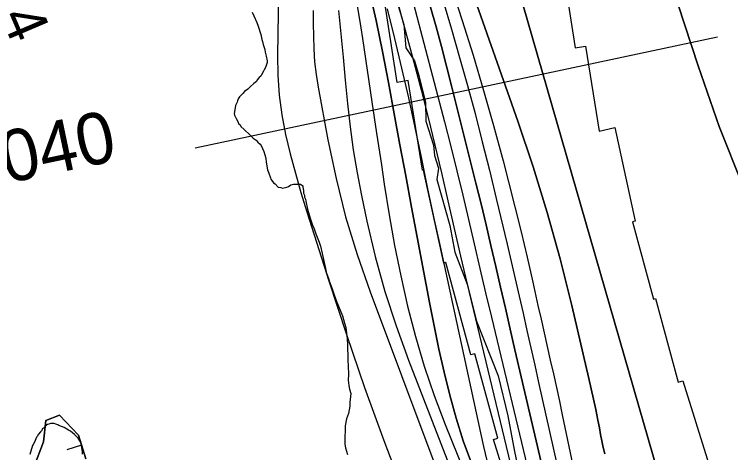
# Model space of a CAD drawing. Extents: x 3263578 to 3301413, y 764927 to 798602.
# Drawn here: x 3275974 to 3277128, y 788086 to 788791 of the extents above; entities that cross this region are included whole.
import ezdxf

# ---------------------------------------------------------------- set-up
doc = ezdxf.new("R2010")
doc.units = 0
for name, color, linetype in [('V-BORW-LINE', 7, 'Continuous'), ('V-RIVR-EDGE', 7, 'Continuous'), ('V-RIVR-RANG', 7, 'Continuous'), ('V-RIVR-RANG-IDEN', 7, 'Continuous'), ('V-RRAP-RVMT', 7, 'Continuous'), ('V-SITE-VEGE', 7, 'Continuous'), ('V-TOPO-DPTH', 7, 'Continuous'), ('V-TOPO-MAJR', 7, 'Continuous'), ('V-TOPO-MINR', 7, 'Continuous'), ('V-TOPO-WATR', 7, 'Continuous')]:
    doc.layers.add(name, color=color, linetype=linetype)

msp = doc.modelspace()

# ---------------------------------------------------------------- linework, layer by layer
at = {"layer": 'V-BORW-LINE'}
msp.add_line((3276082.6, 788098.1), (3276058.8, 788090.6), dxfattribs=at)
for points in [[(3276005.6, 788062.7), (3276021.3, 788103.4), (3276025, 788137.9), (3276046.9, 788146.3), (3276077.6, 788114), (3276089.6, 788075.9)], [(3276089.6, 788075.9), (3276077.6, 788114), (3276046.9, 788146.3), (3276025, 788137.9), (3276021.3, 788103.4), (3276005.6, 788062.7)]]:
    msp.add_lwpolyline(points, dxfattribs=at)
at = {"layer": 'V-RIVR-EDGE'}
msp.add_lwpolyline([(3276531.8, 789040.2), (3276539.1, 788991.9), (3276550.4, 788967.1), (3276562.4, 788917.5), (3276571.8, 788868.8), (3276589.5, 788814), (3276601.2, 788774.8), (3276604.6, 788737.5), (3276618.4, 788716.6), (3276625.7, 788692.6), (3276636.5, 788649.6), (3276636.9, 788619.1), (3276649.4, 788580.9), (3276650.6, 788563.9), (3276657.1, 788543.5), (3276654.5, 788525.2), (3276675.6, 788451.3), (3276683.7, 788408.6), (3276703.2, 788356.9), (3276718.2, 788297.7), (3276753.2, 788209.4), (3276769.1, 788145), (3276779.4, 788087.6), (3276791.9, 788028.9)], dxfattribs=at)
at = {"layer": 'V-RIVR-RANG'}
msp.add_line((3276265.4, 788576.2), (3277106.7, 788754.9), dxfattribs=at)
at = {"layer": 'V-RRAP-RVMT'}
for points in [[(3276790.8, 787962.4), (3276746, 788107), (3276752.7, 788109.1), (3276715.9, 788245.2), (3276709.5, 788243.4), (3276669.2, 788391.8), (3276665.8, 788391.1), (3276633.3, 788540.6), (3276631.5, 788540.3), (3276608.3, 788684.5), (3276590.9, 788681.8), (3276568.8, 788824), (3276549.4, 788820.8), (3276525.2, 788967.5), (3276522.2, 788967), (3276499.3, 789111.5), (3276488.3, 789109.8)], [(3276861.3, 788872.1), (3276856.6, 788871.4), (3276877.3, 788737.3), (3276894, 788740), (3276915.8, 788603.5), (3276940.9, 788608.9), (3276973.7, 788458.2), (3276969.7, 788457.3), (3277003.4, 788332.9), (3277006.8, 788333.8), (3277043.2, 788199.1), (3277050.8, 788201.5), (3277092.3, 788067.5)]]:
    msp.add_lwpolyline(points, dxfattribs=at)
at = {"layer": 'V-SITE-VEGE'}
for points in [[(3276357.4, 788794.6), (3276359.9, 788789)], [(3276359.9, 788789), (3276364.8, 788778.3), (3276366.6, 788772), (3276370.9, 788758.8), (3276372.7, 788750.7), (3276373.9, 788747.5), (3276375.1, 788742.5), (3276375.7, 788739.4), (3276377.5, 788734.4), (3276378.1, 788730.6), (3276379.9, 788723.7), (3276381.1, 788716.2), (3276381.1, 788713.7), (3276380.4, 788710.6), (3276378.5, 788705.6), (3276376.6, 788701.8), (3276375.3, 788700), (3276372.1, 788693.7), (3276370.9, 788691.9), (3276368.3, 788689.4), (3276365.2, 788685.7), (3276363.9, 788683.2), (3276360.1, 788680.1), (3276353.8, 788674.5), (3276350, 788670.8), (3276345, 788667.1), (3276342.4, 788664), (3276336.8, 788658.4), (3276334.8, 788655.3), (3276333.6, 788652.2), (3276332.9, 788649.7), (3276330.4, 788644.7), (3276329.7, 788640.9), (3276328.4, 788631.5), (3276329, 788629), (3276330.2, 788625.9), (3276331.4, 788623.4), (3276333.9, 788619), (3276335.1, 788615.8), (3276337.6, 788613.3), (3276338.8, 788610.8), (3276344.4, 788605.7), (3276346.3, 788603.8), (3276351.2, 788599.4), (3276358.7, 788591.8), (3276363.6, 788588.7), (3276366.1, 788585.5), (3276369.8, 788582.3), (3276371.7, 788580.4), (3276376, 788570.4), (3276379, 788559.7), (3276379.6, 788553.5), (3276382, 788540.9), (3276383.2, 788538.4), (3276383.8, 788535.9), (3276386.9, 788528.3), (3276387.5, 788525.8), (3276388.7, 788523.9), (3276391.8, 788520.2), (3276394.3, 788518.3), (3276399.2, 788513.2), (3276403.6, 788512.5), (3276406.1, 788511.3), (3276413, 788513.1), (3276415.5, 788514.3), (3276419.3, 788516.8), (3276423.7, 788518), (3276426.8, 788518), (3276435, 788517.9), (3276438.7, 788515.2), (3276438.6, 788512.9), (3276439.6, 788507.7), (3276440.1, 788503.6), (3276441.2, 788500.1), (3276441.7, 788497.2), (3276442.8, 788493.7), (3276443.8, 788490.7), (3276446.4, 788477.9), (3276449.1, 788468.6), (3276451.2, 788461.6), (3276454.5, 788452.2), (3276457.2, 788446.3), (3276459.9, 788438.1), (3276464.8, 788424.7), (3276467, 788418.2), (3276470.1, 788406.6), (3276475.3, 788382.1), (3276476.3, 788376.2), (3276479.6, 788368), (3276481.8, 788361), (3276485.6, 788351.1), (3276488.3, 788342.9), (3276492.6, 788330.6), (3276502.4, 788306), (3276505.6, 788294.3), (3276507.8, 788287.3), (3276510.2, 788269.2), (3276510.5, 788259.4), (3276510.9, 788252.4), (3276511.3, 788243.1), (3276511.1, 788234.4)], [(3276511.1, 788234.4), (3276512, 788225.7), (3276512.2, 788211.8), (3276512, 788202.5), (3276513, 788193.8), (3276514, 788187.9), (3276516.1, 788180.9), (3276515.4, 788176.3), (3276514.6, 788167), (3276514.4, 788160.6), (3276512.4, 788149.1), (3276509.3, 788140.5), (3276506.7, 788128.9), (3276507.1, 788123.1), (3276507, 788119.1), (3276506.3, 788113.3), (3276506.2, 788108.1), (3276506.5, 788099.4), (3276507.5, 788093.5), (3276510.8, 788083)], [(3276083.8, 788083.3), (3276083.9, 788087.9), (3276081.9, 788100.2), (3276079.7, 788104.9), (3276076.9, 788109), (3276071.3, 788114.9), (3276064.4, 788120.3), (3276061.6, 788122.1), (3276054.2, 788126.4), (3276050.1, 788128.2), (3276046.1, 788129.5), (3276044.4, 788130.7), (3276041, 788131.9), (3276038.1, 788132.6), (3276032.3, 788132.7), (3276029.9, 788131.6), (3276027.6, 788131.1), (3276025.2, 788129.4), (3276021.1, 788125.5), (3276019.3, 788124.3), (3276018.6, 788121.5), (3276016.3, 788119.2), (3276013.3, 788115.8), (3276010.9, 788111.8), (3276009.7, 788110.7), (3276009, 788108.4), (3276006.6, 788102.6), (3276004.7, 788099.2), (3276003.5, 788097.5), (3275999.1, 788083.1)]]:
    msp.add_lwpolyline(points, dxfattribs=at)
at = {"layer": 'V-TOPO-DPTH'}
for points in [[(3276263.1, 791486.1), (3276281.5, 791369.4), (3276296.2, 791282.2), (3276312.2, 791195.2), (3276330.2, 791108.6), (3276349.4, 791022.2), (3276496.8, 790393.4), (3276501.1, 790375.8), (3276505.8, 790358.2), (3276510.8, 790340.7), (3276516.2, 790323.3), (3276667.7, 789275), (3276666.8, 789262.8), (3276668.7, 789249.3), (3276671, 789235.9), (3276673.8, 789222.6), (3276677, 789209.3), (3276697.6, 789130.3), (3276699.7, 789123), (3276702.1, 789115.7), (3276704.9, 789108.6), (3276708, 789101.5), (3277018.3, 788026.6)], [(3277018.3, 788026.6), (3276708, 789101.5), (3276704.9, 789108.6), (3276702.1, 789115.7), (3276699.7, 789123), (3276697.6, 789130.3), (3276677, 789209.3), (3276673.8, 789222.6), (3276671, 789235.9), (3276668.7, 789249.3), (3276666.8, 789262.8), (3276667.7, 789275), (3276516.2, 790323.3), (3276510.8, 790340.7), (3276505.8, 790358.2), (3276501.1, 790375.8), (3276496.8, 790393.4), (3276349.4, 791022.2), (3276330.2, 791108.6), (3276312.2, 791195.2), (3276296.2, 791282.2), (3276281.5, 791369.4), (3276263.1, 791486.1)], [(3277461.6, 787869.1), (3277332.1, 788106.4), (3277323.7, 788122.2), (3277315.6, 788138.1), (3277307.9, 788154.2), (3277300.4, 788170.4), (3277187.9, 788420.3), (3277147.4, 788515.2), (3277109.4, 788611), (3277075.1, 788708.2), (3277043.2, 788806.3), (3277019.6, 789237.6), (3277015.9, 789250.9), (3277011.9, 789264), (3277007.7, 789277.1), (3276935.5, 789903.1)], [(3276935.5, 789903.1), (3277007.7, 789277.1), (3277011.9, 789264), (3277015.9, 789250.9), (3277019.6, 789237.6), (3277043.2, 788806.3), (3277075.1, 788708.2), (3277109.4, 788611), (3277147.4, 788515.2), (3277187.9, 788420.3), (3277300.4, 788170.4), (3277307.9, 788154.2), (3277315.6, 788138.1), (3277323.7, 788122.2), (3277332.1, 788106.4), (3277461.6, 787869.1)], [(3276925, 788083.9), (3276922.6, 788094.4), (3276920.4, 788104.8), (3276918.3, 788115.3), (3276916.2, 788125.8), (3276913.8, 788138.4), (3276910.5, 788155.3), (3276907, 788172), (3276903.3, 788188.8), (3276899.5, 788205.5), (3276871.8, 788322.7), (3276852.9, 788397.7), (3276832.4, 788472.2), (3276809.4, 788546), (3276784.9, 788619.3), (3276622.7, 789079.4)], [(3276925, 788083.9), (3276922.6, 788094.4), (3276920.4, 788104.8), (3276918.3, 788115.3), (3276916.2, 788125.8), (3276913.8, 788138.4), (3276910.5, 788155.3), (3276907, 788172), (3276903.3, 788188.8), (3276899.5, 788205.5), (3276871.8, 788322.7), (3276852.9, 788397.7), (3276832.4, 788472.2), (3276809.4, 788546), (3276784.9, 788619.3), (3276622.7, 789079.4)], [(3276608.8, 789048.4), (3276695.2, 788781.5), (3276712.8, 788725.3), (3276729.9, 788668.9), (3276745.9, 788612.2), (3276761.3, 788555.4), (3276770.1, 788521.9), (3276780.4, 788481.6), (3276790.4, 788441.2), (3276799.9, 788400.7), (3276809.2, 788360.1), (3276817.4, 788322.9), (3276822.3, 788300.8), (3276827.2, 788278.8), (3276832.2, 788256.8), (3276837.2, 788234.8), (3276842.2, 788212.7), (3276847.1, 788190.7), (3276851.8, 788168.6), (3276856.5, 788146.6), (3276909.9, 787892.1)], [(3276608.8, 789048.4), (3276695.2, 788781.5), (3276712.8, 788725.3), (3276729.9, 788668.9), (3276745.9, 788612.2), (3276761.3, 788555.4), (3276770.1, 788521.9), (3276780.4, 788481.6), (3276790.4, 788441.2), (3276799.9, 788400.7), (3276809.2, 788360.1), (3276817.4, 788322.9), (3276822.3, 788300.8), (3276827.2, 788278.8), (3276832.2, 788256.8), (3276837.2, 788234.8), (3276842.2, 788212.7), (3276847.1, 788190.7), (3276851.8, 788168.6), (3276856.5, 788146.6), (3276909.9, 787892.1)], [(3276529.9, 789037.1), (3276617.6, 788714.2), (3276629.4, 788669.8), (3276640.7, 788625.4), (3276651.5, 788580.8), (3276661.9, 788536.1), (3276672, 788491.3), (3276682.3, 788446.6), (3276692.8, 788401.9), (3276703.5, 788357.3), (3276816.2, 787888.5)], [(3276529.9, 789037.1), (3276617.6, 788714.2), (3276629.4, 788669.8), (3276640.7, 788625.4), (3276651.5, 788580.8), (3276661.9, 788536.1), (3276672, 788491.3), (3276682.3, 788446.6), (3276692.8, 788401.9), (3276703.5, 788357.3), (3276816.2, 787888.5)], [(3276710.2, 788069), (3276697.2, 788105), (3276685.9, 788141.4), (3276675.6, 788178.2), (3276666.5, 788215.4), (3276657.9, 788252.7), (3276650, 788290.1), (3276642.6, 788327.7), (3276613.8, 788481), (3276604.5, 788531.1), (3276595.2, 788581.2), (3276585.9, 788631.2), (3276576.7, 788681.3), (3276567, 788731.3), (3276556.7, 788781.2), (3276545.4, 788830.8)], [(3276870.7, 787864.7), (3276780.4, 788251.3), (3276772.6, 788284.9), (3276764.9, 788318.4), (3276757.1, 788352), (3276749.5, 788385.6), (3276741.7, 788419.2), (3276733.8, 788452.7), (3276725.7, 788486.2), (3276717.4, 788519.7), (3276678.4, 788676.1), (3276670.3, 788707.8), (3276662, 788739.4), (3276653.4, 788771), (3276644.6, 788802.5)], [(3276870.7, 787864.7), (3276780.4, 788251.3), (3276772.6, 788284.9), (3276764.9, 788318.4), (3276757.1, 788352), (3276749.5, 788385.6), (3276741.7, 788419.2), (3276733.8, 788452.7), (3276725.7, 788486.2), (3276717.4, 788519.7), (3276678.4, 788676.1), (3276670.3, 788707.8), (3276662, 788739.4), (3276653.4, 788771), (3276644.6, 788802.5)]]:
    msp.add_lwpolyline(points, dxfattribs=at)
at = {"layer": 'V-TOPO-MAJR'}
msp.add_lwpolyline([(3276455.3, 788797.3), (3276455.5, 788776.7), (3276455.7, 788756.1), (3276456.4, 788735.5), (3276457.8, 788714.9), (3276460.3, 788694.5), (3276463.5, 788674.1), (3276479.1, 788589.3), (3276492.3, 788527.1), (3276507.6, 788465.4), (3276526.2, 788404.6), (3276547, 788344.5), (3276750.8, 787801.7)], dxfattribs=at)
at = {"layer": 'V-TOPO-MINR'}
for points in [[(3276263.1, 791486.1), (3276281.5, 791369.4), (3276296.2, 791282.2), (3276312.2, 791195.2), (3276330.2, 791108.6), (3276349.4, 791022.2), (3276496.8, 790393.4), (3276501.1, 790375.8), (3276505.8, 790358.2), (3276510.8, 790340.7), (3276516.2, 790323.3), (3276667.7, 789275), (3276666.8, 789262.8), (3276668.7, 789249.3), (3276671, 789235.9), (3276673.8, 789222.6), (3276677, 789209.3), (3276697.6, 789130.3), (3276699.7, 789123), (3276702.1, 789115.7), (3276704.9, 789108.6), (3276708, 789101.5), (3277018.3, 788026.6)], [(3277461.6, 787869.1), (3277332.1, 788106.4), (3277323.7, 788122.2), (3277315.6, 788138.1), (3277307.9, 788154.2), (3277300.4, 788170.4), (3277187.9, 788420.3), (3277147.4, 788515.2), (3277109.4, 788611), (3277075.1, 788708.2), (3277043.2, 788806.3), (3277019.6, 789237.6), (3277015.9, 789250.9), (3277011.9, 789264), (3277007.7, 789277.1), (3276935.5, 789903.1)], [(3276622.7, 789079.4), (3276784.9, 788619.3), (3276809.4, 788546), (3276832.4, 788472.2), (3276852.9, 788397.7), (3276871.8, 788322.7), (3276899.5, 788205.5), (3276903.3, 788188.8), (3276907, 788172), (3276910.5, 788155.3), (3276913.8, 788138.4), (3276916.2, 788125.8), (3276918.3, 788115.3), (3276920.4, 788104.8), (3276922.6, 788094.4), (3276925, 788083.9)], [(3276608.8, 789048.4), (3276695.2, 788781.5), (3276712.8, 788725.3), (3276729.9, 788668.9), (3276745.9, 788612.2), (3276761.3, 788555.4), (3276770.1, 788521.9), (3276780.4, 788481.6), (3276790.4, 788441.2), (3276799.9, 788400.7), (3276809.2, 788360.1), (3276817.4, 788322.9), (3276822.3, 788300.8), (3276827.2, 788278.8), (3276832.2, 788256.8), (3276837.2, 788234.8), (3276842.2, 788212.7), (3276847.1, 788190.7), (3276851.8, 788168.6), (3276856.5, 788146.6), (3276909.9, 787892.1)], [(3276600.2, 788872.2), (3276667, 788618), (3276677.1, 788578.8), (3276687, 788539.6), (3276696.4, 788500.4), (3276705.6, 788461), (3276714.6, 788421.7), (3276723.8, 788382.3), (3276733, 788343), (3276742.4, 788303.7), (3276851.2, 787851.1)], [(3276545.4, 788830.8), (3276556.7, 788781.2), (3276567, 788731.3), (3276576.7, 788681.3), (3276585.9, 788631.2), (3276595.2, 788581.2), (3276604.5, 788531.1), (3276613.8, 788481), (3276642.6, 788327.7), (3276650, 788290.1), (3276657.9, 788252.7), (3276666.5, 788215.4), (3276675.6, 788178.2), (3276685.9, 788141.4), (3276697.2, 788105), (3276710.2, 788069)], [(3276399.4, 788827.6), (3276397.8, 788725.5), (3276398.5, 788693.4), (3276400.6, 788661.4), (3276405.1, 788629.7), (3276411.1, 788598.1), (3276418.6, 788566.7), (3276426.7, 788535.5), (3276435.6, 788504.6), (3276445, 788473.7), (3276480.5, 788362.4), (3276508.9, 788276.3), (3276538.3, 788190.6), (3276569.3, 788105.5), (3276601.4, 788020.7)], [(3276525.4, 788811.7), (3276532.3, 788769.7), (3276534.9, 788752.3), (3276542.5, 788701.5), (3276550.1, 788650.7), (3276557.6, 788599.9), (3276565.2, 788549.1), (3276569.7, 788518), (3276577.7, 788468.6), (3276586.5, 788419.3), (3276596.5, 788370.3), (3276607.4, 788321.5), (3276620, 788273.1), (3276634.1, 788225.2), (3276650.3, 788177.9), (3276668, 788131.2), (3276778.1, 787859.1)], [(3276665, 788812.2), (3276678.3, 788767.2), (3276691.2, 788722), (3276703.8, 788676.8), (3276716, 788631.5), (3276727.8, 788586.1), (3276739.2, 788540.5), (3276750.2, 788494.9), (3276767.6, 788421.3), (3276774.1, 788393.6), (3276780.5, 788365.8), (3276787, 788338), (3276793.3, 788310.2), (3276799.7, 788282.4), (3276806, 788254.6), (3276812.2, 788226.7), (3276818.5, 788198.9), (3276890.2, 787878.4)], [(3276496.2, 788797.2), (3276499.9, 788759.8), (3276503.6, 788722.5), (3276507.2, 788685.1), (3276510.7, 788647.7), (3276514.8, 788610.4), (3276519.8, 788573.3), (3276526.1, 788536.3), (3276533.2, 788499.5), (3276541.9, 788458.4), (3276555.5, 788401.6), (3276570.8, 788345.3), (3276588.9, 788289.8), (3276608.8, 788234.8), (3276751.4, 787868.5)], [(3276574.3, 788799.9), (3276586.4, 788752.4), (3276597.9, 788704.8), (3276608.8, 788657.1), (3276619.1, 788609.2), (3276629.1, 788561.2), (3276639.2, 788513.3), (3276649.4, 788465.4), (3276659.7, 788417.5), (3276724.8, 788118), (3276729.8, 788095.6), (3276735.1, 788073.2)], [(3276644.6, 788802.5), (3276653.4, 788771), (3276662, 788739.4), (3276670.3, 788707.8), (3276678.4, 788676.1), (3276717.4, 788519.7), (3276725.7, 788486.2), (3276733.8, 788452.7), (3276741.7, 788419.2), (3276749.5, 788385.6), (3276757.1, 788352), (3276764.9, 788318.4), (3276772.6, 788284.9), (3276780.4, 788251.3), (3276870.7, 787864.7)]]:
    msp.add_lwpolyline(points, dxfattribs=at)
at = {"layer": 'V-TOPO-WATR'}
msp.add_lwpolyline([(3276529.9, 789037.1), (3276617.6, 788714.2), (3276629.4, 788669.8), (3276640.7, 788625.4), (3276651.5, 788580.8), (3276661.9, 788536.1), (3276672, 788491.3), (3276682.3, 788446.6), (3276692.8, 788401.9), (3276703.5, 788357.3), (3276816.2, 787888.5)], dxfattribs=at)

# ---------------------------------------------------------------- texts
at = {"layer": 'V-RIVR-RANG'}
msp.add_text('31.4', height=67, rotation=292.9883, dxfattribs=at).set_placement((3275903.2, 788902.3))
at = {"layer": 'V-RIVR-RANG-IDEN'}
msp.add_text('U-040', height=83, rotation=11.8513, dxfattribs=at).set_placement((3275846.8, 788494.7))

doc.saveas('drawing.dxf')
